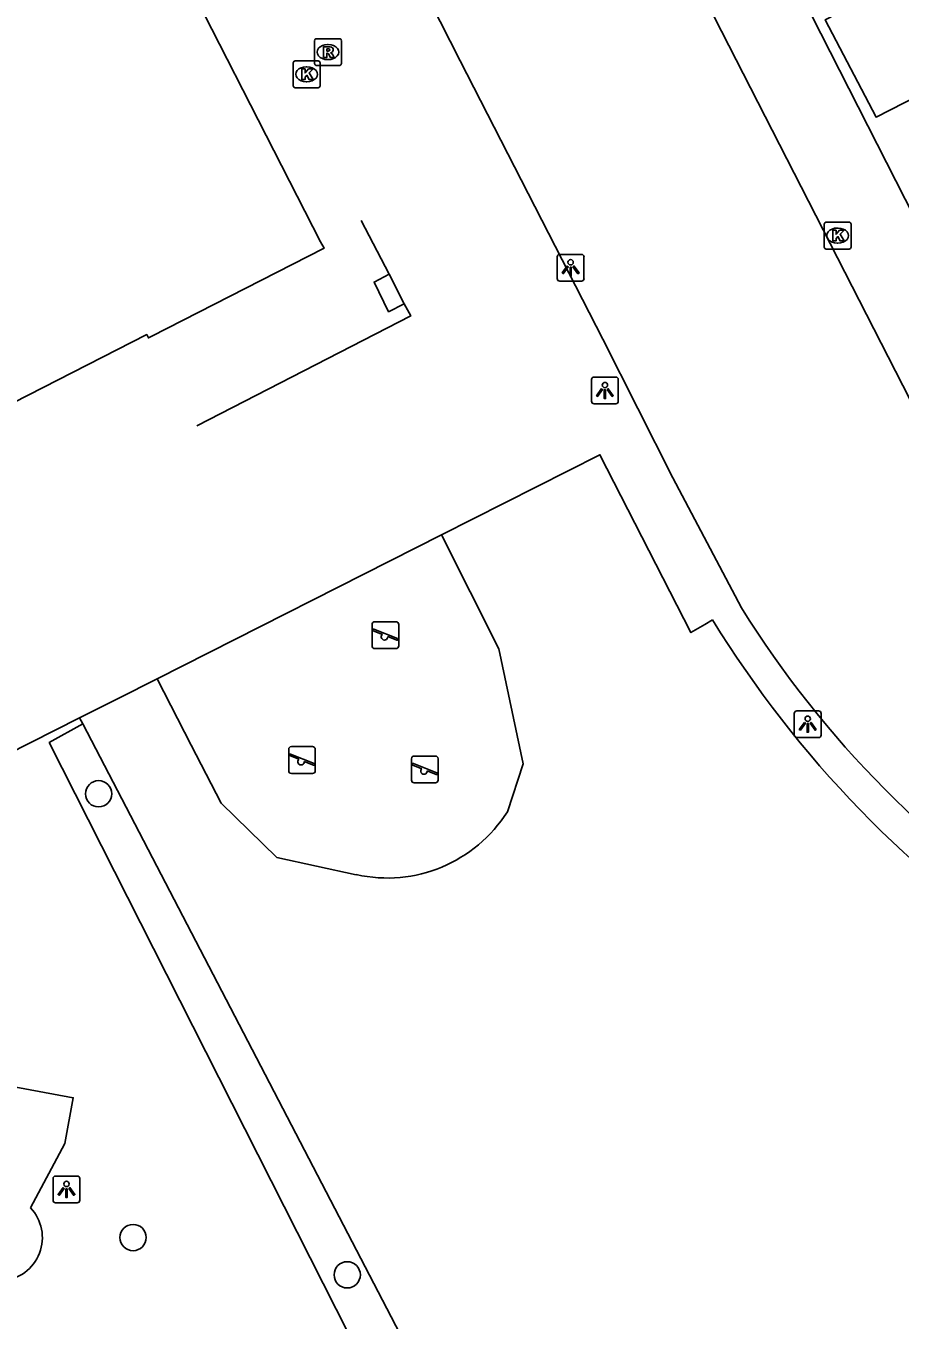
# Model space of a CAD drawing. Extents: x 158838 to 160074, y 386376 to 387776.
# Drawn here: x 159586.69 to 159619.22, y 387121.99 to 387170.19 of the extents above; entities that cross this region are included whole.
import ezdxf

# ---------------------------------------------------------------- set-up
doc = ezdxf.new("R2010")
doc.units = 0
for name, color, linetype in [('IMGEO_Boom', 7, 'Continuous'), ('IMGEO_Groenvoorziening', 7, 'Continuous'), ('IMGEO_Hek', 7, 'Continuous'), ('IMGEO_Kolk', 7, 'Continuous'), ('IMGEO_Lichtpunt', 7, 'Continuous'), ('IMGEO_Muur', 7, 'Continuous'), ('IMGEO_Pand', 7, 'Continuous'), ('IMGEO_Rijbaan_lokaal_gesloten', 7, 'Continuous'), ('IMGEO_Rioolput', 7, 'Continuous'), ('IMGEO_Speelvoorziening', 7, 'Continuous'), ('IMGEO_Voetpad_gesloten', 7, 'Continuous'), ('IMGEO_Voetpad_halfverhard', 7, 'Continuous'), ('IMGEO_Voetpad_open', 7, 'Continuous')]:
    doc.layers.add(name, color=color, linetype=linetype)

msp = doc.modelspace()

# ---------------------------------------------------------------- linework, layer by layer
at = {"layer": 'IMGEO_Boom'}
for centre in [(159589.398, 387141.594), (159590.679, 387125.07), (159598.647, 387123.681)]:
    msp.add_circle(centre, 0.489, dxfattribs=at)
at = {"layer": 'IMGEO_Groenvoorziening'}
for points in [[(159602.161, 387151.237), (159604.285, 387146.99), (159605.196, 387142.711), (159604.607, 387140.926)], [(159598.982, 387138.582), (159596.031, 387139.227), (159593.952, 387141.248), (159592.843, 387143.41), (159591.576, 387145.879)], [(159588.805, 387144.197), (159587.559, 387143.504), (159609.89, 387099.368), (159608.394, 387098.461), (159612.704, 387088.493)], [(159588.69, 387144.418), (159588.805, 387144.197)], [(159588.805, 387144.197), (159607.397, 387108.413)]]:
    msp.add_lwpolyline(points, dxfattribs=at)
msp.add_arc((159600.125, 387143.76), 5.302, 257.5473, 327.6967, dxfattribs=at)
at = {"layer": 'IMGEO_Hek'}
msp.add_lwpolyline([(159588.805, 387144.197), (159607.397, 387108.413), (159616.633, 387090.636)], dxfattribs=at)
at = {"layer": 'IMGEO_Kolk'}
for p, q in [((159596.637, 387167.961), (159596.637, 387168.813)), ((159596.712, 387168.887), (159597.564, 387168.887)), ((159597.125, 387168.667), (159597.15, 387168.667)), ((159597.638, 387168.813), (159597.638, 387167.961)), ((159597.564, 387167.887), (159596.712, 387167.887)), ((159597.148, 387168.107), (159597.123, 387168.107)), ((159616.47, 387162.881), (159617.322, 387162.881)), ((159616.395, 387161.955), (159616.395, 387162.807)), ((159616.883, 387162.661), (159616.908, 387162.661)), ((159617.396, 387162.807), (159617.396, 387161.955)), ((159616.906, 387162.101), (159616.881, 387162.101)), ((159617.322, 387161.881), (159616.47, 387161.881))]:
    msp.add_line(p, q, dxfattribs=at)
for points in [[(159596.637, 387167.961), (159596.637, 387168.813)], [(159596.712, 387168.887), (159597.564, 387168.887)], [(159597.638, 387168.813), (159597.638, 387167.961)], [(159596.958, 387168.587), (159597.081, 387168.587), (159597.081, 387168.436), (159597.211, 387168.587), (159597.375, 387168.587), (159597.229, 387168.436), (159597.382, 387168.187), (159597.23, 387168.187), (159597.145, 387168.351), (159597.081, 387168.284), (159597.081, 387168.187), (159596.958, 387168.187), (159596.958, 387168.587)], [(159597.564, 387167.887), (159596.712, 387167.887)], [(159616.47, 387162.881), (159617.322, 387162.881)], [(159616.395, 387161.955), (159616.395, 387162.807)], [(159616.716, 387162.581), (159616.839, 387162.581), (159616.839, 387162.43), (159616.969, 387162.581), (159617.133, 387162.581), (159616.987, 387162.43), (159617.14, 387162.181), (159616.988, 387162.181), (159616.903, 387162.345), (159616.839, 387162.278), (159616.839, 387162.181), (159616.716, 387162.181), (159616.716, 387162.581)], [(159617.396, 387162.807), (159617.396, 387161.955)], [(159617.322, 387161.881), (159616.47, 387161.881)]]:
    msp.add_lwpolyline(points, dxfattribs=at)
for centre, start, end in [((159596.714, 387168.811), 91.552, 178.448), ((159596.714, 387168.811), 91.552, 178.448), ((159597.562, 387168.811), 1.552, 88.448), ((159597.562, 387168.811), 1.552, 88.448), ((159596.714, 387167.963), 181.552, 268.448), ((159596.714, 387167.963), 181.552, 268.448), ((159597.562, 387167.963), 271.552, 358.448), ((159597.562, 387167.963), 271.552, 358.448), ((159616.472, 387162.805), 91.552, 178.448), ((159616.472, 387162.805), 91.552, 178.448), ((159617.32, 387162.805), 1.552, 88.448), ((159617.32, 387162.805), 1.552, 88.448), ((159616.472, 387161.957), 181.552, 268.448), ((159616.472, 387161.957), 181.552, 268.448), ((159617.32, 387161.957), 271.552, 358.448), ((159617.32, 387161.957), 271.552, 358.448)]:
    msp.add_arc(centre, 0.0765, start, end, dxfattribs=at)
for centre, major_axis, ratio, start_param, end_param in [((159597.124, 387168.387), (-0.387, 0.002), 0.722429, 4.712389, 7.853982), ((159597.149, 387168.387), (-0.39, 0.002), 0.717154, 1.570796, 4.712389), ((159616.882, 387162.381), (-0.387, 0.002), 0.722429, 4.712389, 7.853982), ((159616.907, 387162.381), (-0.39, 0.002), 0.717154, 1.570796, 4.712389)]:
    msp.add_ellipse(centre, major_axis=major_axis, ratio=ratio, start_param=start_param, end_param=end_param, dxfattribs=at)
at = {"layer": 'IMGEO_Lichtpunt'}
for p, q in [((159606.461, 387161.587), (159606.461, 387160.78)), ((159606.461, 387161.587), (159606.461, 387160.78)), ((159607.363, 387161.682), (159606.555, 387161.682)), ((159607.363, 387161.682), (159606.555, 387161.682)), ((159607.457, 387160.78), (159607.457, 387161.587)), ((159607.457, 387160.78), (159607.457, 387161.587)), ((159606.555, 387160.686), (159607.363, 387160.686)), ((159606.555, 387160.686), (159607.363, 387160.686)), ((159608.638, 387157.112), (159607.83, 387157.112)), ((159608.638, 387157.112), (159607.83, 387157.112)), ((159607.736, 387157.017), (159607.736, 387156.21)), ((159607.736, 387157.017), (159607.736, 387156.21)), ((159608.732, 387156.21), (159608.732, 387157.017)), ((159608.732, 387156.21), (159608.732, 387157.017)), ((159607.83, 387156.116), (159608.638, 387156.116)), ((159607.83, 387156.116), (159608.638, 387156.116)), ((159615.282, 387144.59), (159615.282, 387143.783)), ((159615.282, 387144.59), (159615.282, 387143.783)), ((159616.184, 387144.685), (159615.376, 387144.685)), ((159616.184, 387144.685), (159615.376, 387144.685)), ((159616.278, 387143.783), (159616.278, 387144.59)), ((159616.278, 387143.783), (159616.278, 387144.59)), ((159615.376, 387143.689), (159616.184, 387143.689)), ((159615.376, 387143.689), (159616.184, 387143.689)), ((159587.702, 387127.266), (159587.702, 387126.459)), ((159587.702, 387127.266), (159587.702, 387126.459)), ((159588.604, 387127.361), (159587.796, 387127.361)), ((159588.604, 387127.361), (159587.796, 387127.361)), ((159588.698, 387126.459), (159588.698, 387127.266)), ((159588.698, 387126.459), (159588.698, 387127.266)), ((159587.796, 387126.365), (159588.604, 387126.365)), ((159587.796, 387126.365), (159588.604, 387126.365))]:
    msp.add_line(p, q, dxfattribs=at)
for points in [[(159606.835, 387161.251), (159606.874, 387161.223), (159606.686, 387160.961), (159606.648, 387160.988), (159606.835, 387161.251)], [(159606.937, 387161.203), (159606.984, 387161.203), (159606.984, 387160.881), (159606.937, 387160.881), (159606.937, 387161.203)], [(159607.047, 387161.223), (159607.085, 387161.25), (159607.272, 387160.988), (159607.233, 387160.96), (159607.047, 387161.223)], [(159608.11, 387156.681), (159608.149, 387156.653), (159607.961, 387156.391), (159607.923, 387156.418), (159608.11, 387156.681)], [(159608.212, 387156.633), (159608.259, 387156.633), (159608.259, 387156.311), (159608.212, 387156.311), (159608.212, 387156.633)], [(159608.322, 387156.653), (159608.36, 387156.68), (159608.547, 387156.418), (159608.508, 387156.39), (159608.322, 387156.653)], [(159615.656, 387144.254), (159615.695, 387144.226), (159615.507, 387143.964), (159615.469, 387143.991), (159615.656, 387144.254)], [(159615.758, 387144.206), (159615.805, 387144.206), (159615.805, 387143.884), (159615.758, 387143.884), (159615.758, 387144.206)], [(159615.868, 387144.226), (159615.906, 387144.253), (159616.093, 387143.991), (159616.054, 387143.963), (159615.868, 387144.226)], [(159588.076, 387126.93), (159588.115, 387126.902), (159587.927, 387126.64), (159587.889, 387126.667), (159588.076, 387126.93)], [(159588.178, 387126.882), (159588.225, 387126.882), (159588.225, 387126.56), (159588.178, 387126.56), (159588.178, 387126.882)], [(159588.288, 387126.902), (159588.326, 387126.929), (159588.513, 387126.667), (159588.474, 387126.639), (159588.288, 387126.902)]]:
    msp.add_lwpolyline(points, dxfattribs=at)
for centre in [(159606.96, 387161.385), (159608.235, 387156.815), (159615.781, 387144.388), (159588.201, 387127.064)]:
    msp.add_circle(centre, 0.0994, dxfattribs=at)
for centre, start, end in [((159606.555, 387161.587), 90, 180), ((159606.555, 387161.587), 90, 180), ((159607.363, 387161.587), 0, 90), ((159607.363, 387161.587), 0, 90), ((159606.555, 387160.78), 180, 270), ((159606.555, 387160.78), 180, 270), ((159607.363, 387160.78), 270, 0), ((159607.363, 387160.78), 270, 360), ((159607.83, 387157.017), 90, 180), ((159607.83, 387157.017), 90, 180), ((159608.638, 387157.017), 0, 90), ((159608.638, 387157.017), 0, 90), ((159607.83, 387156.21), 180, 270), ((159607.83, 387156.21), 180, 270), ((159608.638, 387156.21), 270, 0), ((159608.638, 387156.21), 270, 360), ((159615.376, 387144.59), 90, 180), ((159615.376, 387144.59), 90, 180), ((159616.184, 387144.59), 0, 90), ((159616.184, 387144.59), 0, 90), ((159615.376, 387143.783), 180, 270), ((159615.376, 387143.783), 180, 270), ((159616.184, 387143.783), 270, 0), ((159616.184, 387143.783), 270, 360), ((159587.796, 387127.266), 90, 180), ((159587.796, 387127.266), 90, 180), ((159588.604, 387127.266), 0, 90), ((159588.604, 387127.266), 0, 90), ((159587.796, 387126.459), 180, 270), ((159587.796, 387126.459), 180, 270), ((159588.604, 387126.459), 270, 0), ((159588.604, 387126.459), 270, 360)]:
    msp.add_arc(centre, 0.0946, start, end, dxfattribs=at)
at = {"layer": 'IMGEO_Muur'}
for points in [[(159599.171, 387162.942), (159600.208, 387160.944)], [(159600.208, 387160.944), (159599.645, 387160.652), (159600.189, 387159.546), (159600.763, 387159.835)], [(159600.763, 387159.835), (159601.013, 387159.392), (159593.046, 387155.291)]]:
    msp.add_lwpolyline(points, dxfattribs=at)
at = {"layer": 'IMGEO_Pand'}
msp.add_lwpolyline([(159572.395, 387149.094), (159566.225, 387161.172), (159566.091, 387161.104), (159566.041, 387161.202), (159562.501, 387168.153), (159562.826, 387168.318), (159562.957, 387168.061), (159577.897, 387175.668), (159577.801, 387175.857), (159578.245, 387176.084), (159587.725, 387181.01), (159587.963, 387181.133), (159591.291, 387174.62), (159597.659, 387162.154), (159597.785, 387161.907), (159591.347, 387158.618), (159591.249, 387158.568), (159591.185, 387158.692), (159572.395, 387149.094)], dxfattribs=at)
at = {"layer": 'IMGEO_Rijbaan_lokaal_gesloten'}
for points in [[(159566.285, 387241.015), (159567.044, 387239.315), (159567.086, 387239.219), (159567.129, 387239.123), (159567.171, 387239.026), (159567.179, 387239.01), (159567.186, 387238.994), (159567.193, 387238.978), (159567.238, 387238.878), (159567.283, 387238.779), (159567.328, 387238.679), (159567.496, 387238.318), (159568.485, 387236.19), (159578.603, 387216.404), (159588.284, 387197.472), (159595.815, 387182.684), (159597.982, 387178.474), (159602.851, 387168.892), (159608.161, 387158.52), (159610.766, 387153.366), (159613.317, 387148.522)], [(159576.335, 387240.884), (159603.405, 387187.924), (159620.125, 387155.225)]]:
    msp.add_lwpolyline(points, dxfattribs=at)
msp.add_arc((159645.922, 387168.767), 38.379, 211.8368, 237.59, dxfattribs=at)
at = {"layer": 'IMGEO_Rioolput'}
for p, q in [((159597.429, 387168.787), (159597.429, 387169.639)), ((159597.504, 387169.713), (159598.356, 387169.713)), ((159598.43, 387169.639), (159598.43, 387168.787)), ((159597.917, 387169.493), (159597.942, 387169.493)), ((159598.356, 387168.713), (159597.504, 387168.713)), ((159597.94, 387168.933), (159597.915, 387168.933))]:
    msp.add_line(p, q, dxfattribs=at)
for points in [[(159597.429, 387168.787), (159597.429, 387169.639)], [(159597.504, 387169.713), (159598.356, 387169.713)], [(159598.43, 387169.639), (159598.43, 387168.787)], [(159598.018, 387169.411), (159597.766, 387169.413), (159597.766, 387169.013)], [(159597.766, 387169.013), (159597.89, 387169.013), (159597.89, 387169.175), (159597.901, 387169.175)], [(159597.944, 387169.332), (159597.89, 387169.332), (159597.89, 387169.251)], [(159597.89, 387169.251), (159597.942, 387169.251)], [(159597.948, 387169.146), (159598.019, 387169.013), (159598.159, 387169.013), (159598.094, 387169.139)], [(159598.356, 387168.713), (159597.504, 387168.713)]]:
    msp.add_lwpolyline(points, dxfattribs=at)
for centre, radius, start, end in [((159597.506, 387169.637), 0.0765, 91.552, 178.448), ((159597.506, 387169.637), 0.0765, 91.552, 178.448), ((159598.354, 387169.637), 0.0765, 1.552, 88.448), ((159598.354, 387169.637), 0.0765, 1.552, 88.448), ((159597.9, 387169.122), 0.0533, 26.0293, 88.6989), ((159597.926, 387169.44), 0.19, 274.7715, 282.9687), ((159597.95, 387169.236), 0.0964, 77.0061, 93.1865), ((159597.964, 387169.293), 0.0378, 276.6634, 79.6772), ((159598.017, 387169.301), 0.109, 350.3612, 89.416), ((159598.015, 387169.301), 0.112, 277.5842, 350.9817), ((159597.999, 387169.086), 0.108, 29.5134, 73.7905), ((159597.506, 387168.789), 0.0765, 181.552, 268.448), ((159597.506, 387168.789), 0.0765, 181.552, 268.448), ((159598.354, 387168.789), 0.0765, 271.552, 358.448), ((159598.354, 387168.789), 0.0765, 271.552, 358.448)]:
    msp.add_arc(centre, radius, start, end, dxfattribs=at)
for centre, major_axis, ratio, start_param, end_param in [((159597.916, 387169.213), (-0.387, 0.002), 0.722429, 4.712389, 7.853982), ((159597.941, 387169.213), (-0.39, 0.002), 0.717154, 1.570796, 4.712389)]:
    msp.add_ellipse(centre, major_axis=major_axis, ratio=ratio, start_param=start_param, end_param=end_param, dxfattribs=at)
at = {"layer": 'IMGEO_Speelvoorziening'}
for p, q in [((159599.672, 387148), (159600.462, 387148)), ((159600.462, 387148), (159599.672, 387148)), ((159599.572, 387147.1), (159599.572, 387147.9)), ((159599.572, 387147.9), (159599.572, 387147.1)), ((159599.955, 387147.528), (159599.616, 387147.665)), ((159599.641, 387147.725), (159600.517, 387147.372)), ((159600.562, 387147.9), (159600.562, 387147.1)), ((159600.562, 387147.1), (159600.562, 387147.9)), ((159600.462, 387147), (159599.672, 387147)), ((159599.672, 387147), (159600.462, 387147)), ((159600.493, 387147.312), (159600.153, 387147.449)), ((159596.469, 387142.45), (159596.469, 387143.25)), ((159596.469, 387143.25), (159596.469, 387142.45)), ((159596.569, 387143.35), (159597.359, 387143.35)), ((159597.359, 387143.35), (159596.569, 387143.35)), ((159597.459, 387143.25), (159597.459, 387142.45)), ((159597.459, 387142.45), (159597.459, 387143.25)), ((159596.852, 387142.878), (159596.513, 387143.015)), ((159596.538, 387143.075), (159597.414, 387142.722)), ((159597.39, 387142.662), (159597.05, 387142.799)), ((159601.039, 387142.101), (159601.039, 387142.901)), ((159601.039, 387142.901), (159601.039, 387142.101)), ((159601.422, 387142.529), (159601.083, 387142.666)), ((159601.108, 387142.726), (159601.984, 387142.373)), ((159601.139, 387143.001), (159601.929, 387143.001)), ((159601.929, 387143.001), (159601.139, 387143.001)), ((159602.029, 387142.901), (159602.029, 387142.101)), ((159602.029, 387142.101), (159602.029, 387142.901)), ((159597.359, 387142.35), (159596.569, 387142.35)), ((159596.569, 387142.35), (159597.359, 387142.35)), ((159601.96, 387142.313), (159601.62, 387142.45)), ((159601.929, 387142.001), (159601.139, 387142.001)), ((159601.139, 387142.001), (159601.929, 387142.001))]:
    msp.add_line(p, q, dxfattribs=at)
for centre, radius, start, end in [((159599.672, 387147.9), 0.1, 90, 180), ((159599.672, 387147.9), 0.1, 90, 180), ((159600.462, 387147.9), 0.1, 0, 90), ((159600.462, 387147.9), 0.1, 360, 90), ((159599.629, 387147.695), 0.0327, 68.078, 248.078), ((159600.034, 387147.438), 0.12, 130.9928, 5.1632), ((159599.672, 387147.1), 0.1, 180, 270), ((159599.672, 387147.1), 0.1, 180, 270), ((159600.462, 387147.1), 0.1, 270, 0), ((159600.462, 387147.1), 0.1, 270, 0), ((159600.505, 387147.342), 0.0327, 248.078, 68.078), ((159596.569, 387143.25), 0.1, 90, 180), ((159596.569, 387143.25), 0.1, 90, 180), ((159597.359, 387143.25), 0.1, 0, 90), ((159597.359, 387143.25), 0.1, 360, 90), ((159596.526, 387143.045), 0.0327, 68.078, 248.078), ((159596.931, 387142.788), 0.12, 130.9928, 5.1632), ((159597.402, 387142.692), 0.0327, 248.078, 68.078), ((159601.139, 387142.901), 0.1, 90, 180), ((159601.139, 387142.901), 0.1, 90, 180), ((159601.096, 387142.696), 0.0327, 68.078, 248.078), ((159601.929, 387142.901), 0.1, 0, 90), ((159601.929, 387142.901), 0.1, 360, 90), ((159596.569, 387142.45), 0.1, 180, 270), ((159596.569, 387142.45), 0.1, 180, 270), ((159597.359, 387142.45), 0.1, 270, 0), ((159597.359, 387142.45), 0.1, 270, 0), ((159601.501, 387142.439), 0.12, 130.9928, 5.1632), ((159601.972, 387142.343), 0.0327, 248.078, 68.078), ((159601.139, 387142.101), 0.1, 180, 270), ((159601.139, 387142.101), 0.1, 180, 270), ((159601.929, 387142.101), 0.1, 270, 0), ((159601.929, 387142.101), 0.1, 270, 0)]:
    msp.add_arc(centre, radius, start, end, dxfattribs=at)
at = {"layer": 'IMGEO_Voetpad_gesloten'}
msp.add_lwpolyline([(159600.763, 387159.835), (159600.189, 387159.546), (159599.645, 387160.652), (159600.208, 387160.944), (159600.763, 387159.835)], dxfattribs=at)
at = {"layer": 'IMGEO_Voetpad_halfverhard'}
msp.add_lwpolyline([(159586.858, 387126.174), (159588.138, 387128.572), (159588.455, 387130.278), (159578.243, 387132.177)], dxfattribs=at)
msp.add_arc((159585.697, 387125.064), 1.607, 274.0076, 43.7137, dxfattribs=at)
at = {"layer": 'IMGEO_Voetpad_open'}
for points in [[(159622.557, 387157.541), (159596.683, 387208.421)], [(159628.499, 387176.608), (159635.526, 387180.185), (159637.326, 387176.529), (159618.326, 387166.796), (159616.432, 387170.417), (159624.941, 387174.817)], [(159602.161, 387151.237), (159608.049, 387154.217), (159611.436, 387147.6), (159611.948, 387147.897), (159612.242, 387148.068)], [(159591.576, 387145.879), (159602.161, 387151.237)], [(159588.69, 387144.418), (159590.126, 387145.145), (159591.576, 387145.879)], [(159571.327, 387140.633), (159573.359, 387136.658), (159588.69, 387144.418)]]:
    msp.add_lwpolyline(points, dxfattribs=at)
msp.add_arc((159647.35, 387169.656), 41.214, 211.588, 236.5615, dxfattribs=at)

doc.saveas('drawing.dxf')
